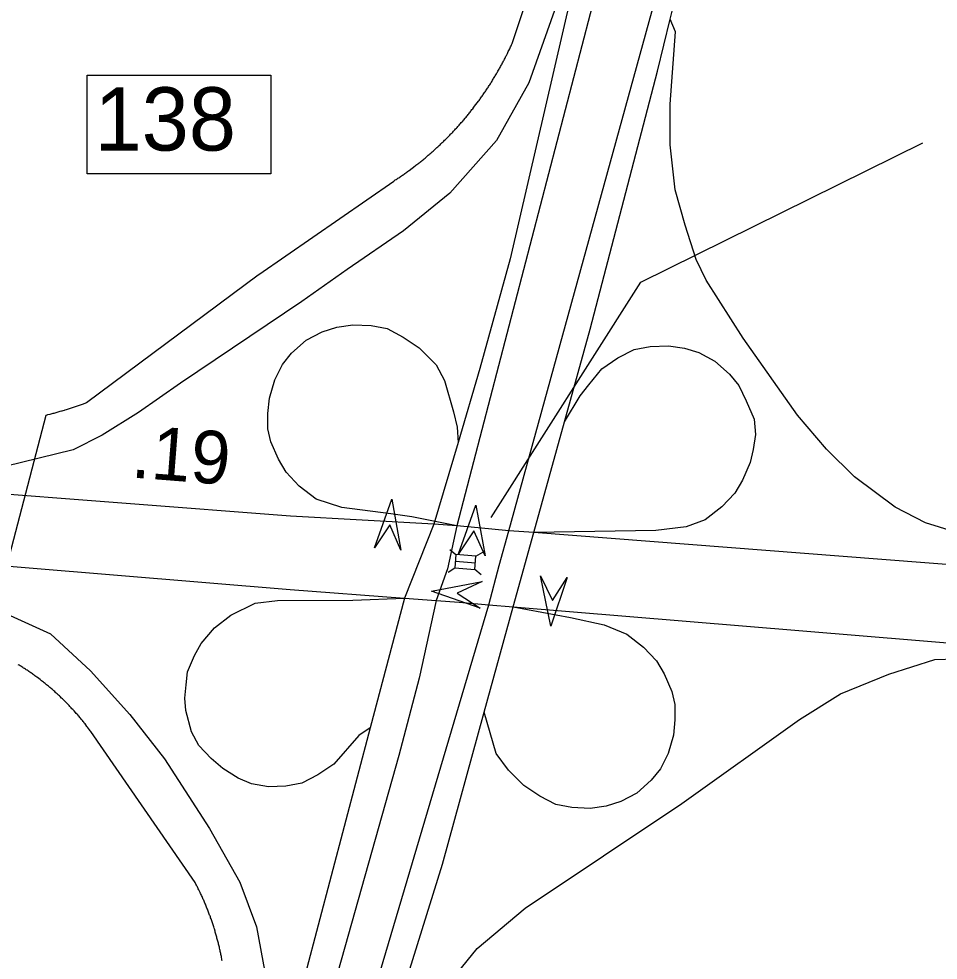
# Model space of a CAD drawing. Extents: x 2220236 to 2384410, y 720751 to 894131.
# Drawn here: x 2331229 to 2333405, y 813234 to 815463 of the extents above; entities that cross this region are included whole.
import ezdxf

# ---------------------------------------------------------------- set-up
doc = ezdxf.new("R2010")
doc.units = 0
doc.layers.add('Default', color=7, linetype='Continuous')

msp = doc.modelspace()

# ---------------------------------------------------------------- linework, layer by layer
at = {"layer": 'Default'}
for p, q in [((2332249.4, 814206.6), (2332263.9, 814194.5)), ((2332311.2, 814190.9), (2332327.3, 814200.7)), ((2332262.7, 814178.8), (2332310.1, 814175.2)), ((2332245.4, 814153.2), (2332261.5, 814163)), ((2332308.9, 814159.8), (2332323.4, 814147.7))]:
    msp.add_line(p, q, dxfattribs=at)
for points in [[(2332388.9, 814250.6), (2332812.6, 815790.7), (2332895.4, 816096.4), (2333094.7, 816871.5), (2333129.1, 817009.3)], [(2332771, 815462.4), (2332803.9, 815596.3), (2332910.1, 815998.7), (2333002.7, 816338.6), (2333090.8, 816702.5), (2333142.1, 816936.5), (2333129.1, 817009.3)], [(2332962.1, 816833.3), (2332927.7, 816690.4), (2332660.6, 815779.1), (2332265.6, 814262.5)], [(2331149.5, 813974.1), (2331294, 814525.1), (2331296, 814525.6), (2331298.2, 814526.2), (2331303.2, 814527.4), (2331305.5, 814528.1), (2331310.5, 814529.3), (2331312.8, 814529.9), (2331315.2, 814530.6), (2331317.8, 814531.2), (2331320, 814531.9), (2331322.5, 814532.6), (2331325, 814533.3), (2331327.2, 814534), (2331329.8, 814534.7), (2331332, 814535.4), (2331334.5, 814536.1), (2331337, 814536.8), (2331339.2, 814537.5), (2331341.8, 814538.2), (2331344, 814539), (2331346.5, 814539.8), (2331348.8, 814540.5), (2331351.2, 814541.2), (2331353.5, 814542.1), (2331356, 814542.8), (2331358.2, 814543.6), (2331360.8, 814544.4), (2331363, 814545.2), (2331365.5, 814546), (2331367.8, 814546.8), (2331370.2, 814547.6), (2331372.5, 814548.4), (2331374.8, 814549.3), (2331377.2, 814550.1), (2331379.5, 814551), (2331382, 814551.8), (2331384.2, 814552.7), (2331386.5, 814553.6), (2331389, 814554.5), (2331795.5, 814856.8), (2331797, 814857.9), (2332116.5, 815079.2), (2332118.2, 815080.4), (2332120.2, 815081.8), (2332122.5, 815083.2), (2332124.5, 815084.6), (2332126.5, 815085.9), (2332128.8, 815087.3), (2332130.8, 815088.8), (2332132.8, 815090.1), (2332135, 815091.6), (2332137, 815092.9), (2332139, 815094.4), (2332141, 815095.8), (2332143, 815097.2), (2332145.2, 815098.7), (2332147.2, 815100.2), (2332149.2, 815101.6), (2332151.2, 815103.1), (2332153.2, 815104.6), (2332167.2, 815115.1), (2332169.2, 815116.6), (2332171.2, 815118.1), (2332173.2, 815119.7), (2332175, 815121.2), (2332177, 815122.8), (2332179, 815124.3), (2332181, 815125.9), (2332183, 815127.5), (2332184.8, 815129.1), (2332186.8, 815130.6), (2332188.8, 815132.2), (2332190.8, 815133.8), (2332192.5, 815135.4), (2332194.5, 815137.1), (2332196.5, 815138.7), (2332198.2, 815140.3), (2332200.2, 815141.9), (2332202, 815143.6), (2332204, 815145.2), (2332205.8, 815146.8), (2332207.8, 815148.5), (2332209.5, 815150.1), (2332211.5, 815151.8), (2332213.2, 815153.5), (2332215.2, 815155.2), (2332217, 815156.9), (2332218.8, 815158.6), (2332220.8, 815160.2), (2332222.5, 815161.9), (2332224.2, 815163.6), (2332226.2, 815165.4), (2332228, 815167.1), (2332231.5, 815170.6), (2332233.2, 815172.3), (2332235.2, 815174), (2332237, 815175.8), (2332238.8, 815177.6), (2332242.2, 815181.1), (2332244, 815182.8), (2332245.8, 815184.6), (2332247.5, 815186.4), (2332249.2, 815188.2), (2332251, 815190), (2332252.8, 815191.8), (2332254.5, 815193.6), (2332256.2, 815195.4), (2332258, 815197.2), (2332259.5, 815199.1), (2332261.2, 815200.9), (2332263, 815202.8), (2332264.8, 815204.6), (2332266.5, 815206.4), (2332268, 815208.2), (2332271.5, 815212), (2332273, 815213.9), (2332274.8, 815215.8), (2332276.2, 815217.6), (2332279.8, 815221.4), (2332281.2, 815223.3), (2332283, 815225.2), (2332284.5, 815227.1), (2332286, 815229), (2332287.8, 815230.9), (2332289.2, 815232.9), (2332291, 815234.8), (2332292.5, 815236.7), (2332294, 815238.6), (2332295.8, 815240.6), (2332297.2, 815242.6), (2332298.8, 815244.5), (2332300.2, 815246.4), (2332301.8, 815248.4), (2332303.5, 815250.4), (2332306.5, 815254.4), (2332308, 815256.3), (2332317, 815268.3), (2332318.5, 815270.4), (2332320, 815272.4), (2332321.5, 815274.4), (2332322.8, 815276.4), (2332324.2, 815278.5), (2332325.8, 815280.5), (2332327.2, 815282.6), (2332328.5, 815284.6), (2332330, 815286.7), (2332331.5, 815288.8), (2332332.8, 815290.8), (2332334.2, 815292.9), (2332335.5, 815294.9), (2332337, 815297.1), (2332338.5, 815299.1), (2332339.8, 815301.2), (2332341.2, 815303.3), (2332342.5, 815305.4), (2332343.8, 815307.5), (2332345.2, 815309.6), (2332346.5, 815311.8), (2332347.8, 815313.8), (2332349.2, 815315.9), (2332350.5, 815318.1), (2332351.8, 815320.2), (2332353, 815322.4), (2332354.5, 815324.5), (2332355.8, 815326.6), (2332357, 815328.8), (2332358.2, 815330.9), (2332359.5, 815333.1), (2332360.8, 815335.2), (2332362, 815337.4), (2332363.2, 815339.6), (2332364.5, 815341.8), (2332365.8, 815343.9), (2332367, 815346.1), (2332368.2, 815348.2), (2332369.5, 815350.4), (2332370.5, 815352.6), (2332371.8, 815354.9), (2332373, 815357.1), (2332374.2, 815359.2), (2332375.2, 815361.4), (2332376.5, 815363.7), (2332377.8, 815365.9), (2332378.8, 815368.1), (2332380, 815370.3), (2332381, 815372.6), (2332382.2, 815374.8), (2332383.5, 815377), (2332385.5, 815381.5), (2332386.8, 815383.8), (2332387.8, 815386), (2332389, 815388.2), (2332391, 815392.8), (2332392, 815395), (2332393.2, 815397.2), (2332394.2, 815399.6), (2332395.2, 815401.8), (2332396.8, 815404.9), (2332457.5, 815588.8)], [(2331149.5, 813974.1), (2331294, 814525.1), (2331296, 814525.6), (2331298.2, 814526.2), (2331303.2, 814527.4), (2331305.5, 814528.1), (2331310.5, 814529.3), (2331312.8, 814529.9), (2331315.2, 814530.6), (2331317.8, 814531.2), (2331320, 814531.9), (2331322.5, 814532.6), (2331325, 814533.3), (2331327.2, 814534), (2331329.8, 814534.7), (2331332, 814535.4), (2331334.5, 814536.1), (2331337, 814536.8), (2331339.2, 814537.5), (2331341.8, 814538.2), (2331344, 814539), (2331346.5, 814539.8), (2331348.8, 814540.5), (2331351.2, 814541.2), (2331353.5, 814542.1), (2331356, 814542.8), (2331358.2, 814543.6), (2331360.8, 814544.4), (2331363, 814545.2), (2331365.5, 814546), (2331367.8, 814546.8), (2331370.2, 814547.6), (2331372.5, 814548.4), (2331374.8, 814549.3), (2331377.2, 814550.1), (2331379.5, 814551), (2331382, 814551.8), (2331384.2, 814552.7), (2331386.5, 814553.6), (2331389, 814554.5), (2331795.5, 814856.8), (2331797, 814857.9), (2332116.5, 815079.2), (2332118.2, 815080.4), (2332120.2, 815081.8), (2332122.5, 815083.2), (2332124.5, 815084.6), (2332126.5, 815085.9), (2332128.8, 815087.3), (2332130.8, 815088.8), (2332132.8, 815090.1), (2332135, 815091.6), (2332137, 815092.9), (2332139, 815094.4), (2332141, 815095.8), (2332143, 815097.2), (2332145.2, 815098.7), (2332147.2, 815100.2), (2332149.2, 815101.6), (2332151.2, 815103.1), (2332153.2, 815104.6), (2332167.2, 815115.1), (2332169.2, 815116.6), (2332171.2, 815118.1), (2332173.2, 815119.7), (2332175, 815121.2), (2332177, 815122.8), (2332179, 815124.3), (2332181, 815125.9), (2332183, 815127.5), (2332184.8, 815129.1), (2332186.8, 815130.6), (2332188.8, 815132.2), (2332190.8, 815133.8), (2332192.5, 815135.4), (2332194.5, 815137.1), (2332196.5, 815138.7), (2332198.2, 815140.3), (2332200.2, 815141.9), (2332202, 815143.6), (2332204, 815145.2), (2332205.8, 815146.8), (2332207.8, 815148.5), (2332209.5, 815150.1), (2332211.5, 815151.8), (2332213.2, 815153.5), (2332215.2, 815155.2), (2332217, 815156.9), (2332218.8, 815158.6), (2332220.8, 815160.2), (2332222.5, 815161.9), (2332224.2, 815163.6), (2332226.2, 815165.4), (2332228, 815167.1), (2332231.5, 815170.6), (2332233.2, 815172.3), (2332235.2, 815174), (2332237, 815175.8), (2332238.8, 815177.6), (2332242.2, 815181.1), (2332244, 815182.8), (2332245.8, 815184.6), (2332247.5, 815186.4), (2332249.2, 815188.2), (2332251, 815190), (2332252.8, 815191.8), (2332254.5, 815193.6), (2332256.2, 815195.4), (2332258, 815197.2), (2332259.5, 815199.1), (2332261.2, 815200.9), (2332263, 815202.8), (2332264.8, 815204.6), (2332266.5, 815206.4), (2332268, 815208.2), (2332271.5, 815212), (2332273, 815213.9), (2332274.8, 815215.8), (2332276.2, 815217.6), (2332279.8, 815221.4), (2332281.2, 815223.3), (2332283, 815225.2), (2332284.5, 815227.1), (2332286, 815229), (2332287.8, 815230.9), (2332289.2, 815232.9), (2332291, 815234.8), (2332292.5, 815236.7), (2332294, 815238.6), (2332295.8, 815240.6), (2332297.2, 815242.6), (2332298.8, 815244.5), (2332300.2, 815246.4), (2332301.8, 815248.4), (2332303.5, 815250.4), (2332306.5, 815254.4), (2332308, 815256.3), (2332317, 815268.3), (2332318.5, 815270.4), (2332320, 815272.4), (2332321.5, 815274.4), (2332322.8, 815276.4), (2332324.2, 815278.5), (2332325.8, 815280.5), (2332327.2, 815282.6), (2332328.5, 815284.6), (2332330, 815286.7), (2332331.5, 815288.8), (2332332.8, 815290.8), (2332334.2, 815292.9), (2332335.5, 815294.9), (2332337, 815297.1), (2332338.5, 815299.1), (2332339.8, 815301.2), (2332341.2, 815303.3), (2332342.5, 815305.4), (2332343.8, 815307.5), (2332345.2, 815309.6), (2332346.5, 815311.8), (2332347.8, 815313.8), (2332349.2, 815315.9), (2332350.5, 815318.1), (2332351.8, 815320.2), (2332353, 815322.4), (2332354.5, 815324.5), (2332355.8, 815326.6), (2332357, 815328.8), (2332358.2, 815330.9), (2332359.5, 815333.1), (2332360.8, 815335.2), (2332362, 815337.4), (2332363.2, 815339.6), (2332364.5, 815341.8), (2332365.8, 815343.9), (2332367, 815346.1), (2332368.2, 815348.2), (2332369.5, 815350.4), (2332370.5, 815352.6), (2332371.8, 815354.9), (2332373, 815357.1), (2332374.2, 815359.2), (2332375.2, 815361.4), (2332376.5, 815363.7), (2332377.8, 815365.9), (2332378.8, 815368.1), (2332380, 815370.3), (2332381, 815372.6), (2332382.2, 815374.8), (2332383.5, 815377), (2332385.5, 815381.5), (2332386.8, 815383.8), (2332387.8, 815386), (2332389, 815388.2), (2332391, 815392.8), (2332392, 815395), (2332393.2, 815397.2), (2332394.2, 815399.6), (2332395.2, 815401.8), (2332396.8, 815404.9), (2332457.5, 815588.8)], [(2332546.3, 815564.2), (2332515.7, 815532.6), (2332497.3, 815483.6), (2332436.1, 815312.2), (2332360.1, 815175.1), (2332249.1, 815050.8), (2332139.8, 814961.4), (2332006.7, 814869.9), (2331899.4, 814794.4), (2331612, 814600.7), (2331512.4, 814530.8), (2331426.1, 814477.3), (2331357.8, 814443.1), (2331197.2, 814402.9), (2331043, 814394), (2330782.4, 814403.1), (2330704.1, 814376)], [(2332546.3, 815564.2), (2332537.6, 815523.5), (2332392, 814895.4), (2332320.6, 814635.7), (2332268.7, 814460.2)], [(2332520.7, 814509.3), (2332581.6, 814728.8), (2332740.8, 815339.2), (2332771, 815462.4)], [(2334105.6, 814118.3), (2333949.4, 814158.3), (2333843.6, 814173.8), (2333712.5, 814189), (2333518.1, 814225.4), (2333375, 814269.8), (2333303.4, 814306.9), (2333207.2, 814378.5), (2333140.7, 814444.4), (2333072, 814525.1), (2332943.7, 814707.2), (2332856.1, 814844.6), (2332832.2, 814893.4), (2332806.4, 814974.7), (2332782.6, 815058.2), (2332770.6, 815164.8), (2332770.6, 815261.5), (2332783.6, 815432.9), (2332771, 815462.4)], [(2332347, 814282.6), (2332701.7, 814840.1), (2333369.1, 815169.5)], [(2332265.6, 814262.5), (2332159.2, 814283.7), (2332109.9, 814291.3), (2331993.4, 814306), (2331932.7, 814326.2), (2331892.9, 814357), (2331862.2, 814389.6), (2331844.1, 814420.3), (2331826, 814461.9), (2331818.8, 814492.7), (2331818.8, 814528.9), (2331822.4, 814565.1), (2331835, 814608.5), (2331853.1, 814644.7), (2331874.8, 814671.8), (2331909.2, 814702.6), (2331947.1, 814722.5), (2331981.5, 814733.3), (2332019.5, 814738.7), (2332062.9, 814736.9), (2332100.8, 814729.7), (2332138.8, 814709.8), (2332176.8, 814684.5), (2332216.6, 814643.8), (2332236.8, 814607.2), (2332257.8, 814533), (2332266.7, 814496.4), (2332268.7, 814460.2)], [(2332520.7, 814509.3), (2332558.2, 814570.5), (2332578.6, 814596.9), (2332609.3, 814634.9), (2332647.3, 814660.3), (2332685.3, 814680.2), (2332723.2, 814687.4), (2332766.6, 814689.2), (2332804.6, 814683.8), (2332839, 814672.9), (2332876.9, 814653), (2332911.3, 814622.3), (2332933, 814595.1), (2332951.1, 814558.9), (2332969.3, 814515.6), (2332972.9, 814479.4), (2332967.4, 814443.2), (2332960.1, 814412.4), (2332942, 814370.8), (2332924, 814340), (2332893.2, 814307.5), (2332853.4, 814276.7), (2332809.1, 814260.4), (2332736.8, 814251.4), (2332448, 814246.6)], [(2332448, 814246.6), (2332520.7, 814509.3)], [(2332268.7, 814460.2), (2332211.4, 814266.5)], [(2332265.6, 814262.5), (2332211.4, 814266.5), (2331872.2, 814285.3), (2330704.1, 814376)], [(2332211.4, 814266.5), (2332142.2, 814091.7)], [(2332265.6, 814262.5), (2332243.5, 814161.1), (2332217.1, 814086.2)], [(2332388.9, 814250.6), (2332316.1, 814257.8), (2332265.6, 814262.5)], [(2332341.9, 814076), (2332366.4, 814168.5), (2332388.9, 814250.6)], [(2334105.6, 814118.3), (2332448, 814246.6), (2332388.9, 814250.6)], [(2332399.3, 814070.9), (2332448, 814246.6)], [(2330485.7, 814226.6), (2330493.6, 814214.7), (2330523.2, 814200.9), (2330633.7, 814189.1), (2330738.3, 814175.2), (2330911.9, 814145.6), (2331067.7, 814114), (2331303.9, 814007), (2331398.7, 813919.6), (2331492.1, 813816.2), (2331573.6, 813710.8), (2331680.8, 813545.8), (2331752.4, 813418.6), (2331792.1, 813313.2), (2331821.9, 813150.2), (2331827.1, 813062), (2331822.5, 813010.2), (2331807.8, 812917.6), (2331814.7, 812849.4)], [(2330485.7, 814226.6), (2330558.3, 814219.5), (2330625.4, 814215.5), (2331871.1, 814112.3), (2332142.2, 814091.7), (2332217.1, 814086.2)], [(2332217.1, 814086.2), (2332176.8, 813901.9), (2332129, 813719), (2331976.3, 813178.1), (2331832.7, 812650.1), (2331724, 812242.6), (2331612.1, 811877.2), (2331378.6, 811209.5), (2331266, 810883.8)], [(2332060.9, 813784), (2332034.1, 813766.5), (2331974.9, 813698.4), (2331936.9, 813673.1), (2331898.9, 813653.2), (2331860.9, 813646), (2331820.4, 813644.6), (2331780.2, 813651.9), (2331748.2, 813665.3), (2331712.1, 813688), (2331684.2, 813711.7), (2331655.3, 813742.7), (2331637.8, 813774.7), (2331624.4, 813825.3), (2331622.3, 813854.2), (2331625.4, 813886.3), (2331628.5, 813917.2), (2331645, 813955.4), (2331660.5, 813984.4), (2331692.5, 814021.5), (2331730.7, 814051.5), (2331788.4, 814079.3), (2331841.1, 814085.5), (2332019.6, 814086.6), (2332142.2, 814091.7)], [(2332142.2, 814091.7), (2332060.9, 813784)], [(2332217.1, 814086.2), (2332271.7, 814082.2), (2332341.9, 814076)], [(2331465.9, 811120.8), (2331708.5, 811883.6), (2331861.7, 812426.2), (2331984.5, 812868.2), (2332341.9, 814076)], [(2332399.3, 814070.9), (2332534.9, 814045.7), (2332615, 814028), (2332668.2, 814006), (2332708, 813975.2), (2332738.7, 813942.7), (2332756.8, 813911.9), (2332774.9, 813870.3), (2332782.1, 813839.6), (2332782.1, 813803.4), (2332778.5, 813767.2), (2332765.9, 813723.8), (2332747.8, 813687.6), (2332726.1, 813660.4), (2332691.7, 813629.7), (2332653.8, 813609.8), (2332619.4, 813598.9), (2332581.4, 813593.5), (2332538, 813595.3), (2332500.1, 813602.5), (2332462.1, 813622.4), (2332424.1, 813647.8), (2332387.9, 813684), (2332359, 813723.8), (2332330.7, 813821.1)], [(2332330.7, 813821.1), (2332399.3, 814070.9)], [(2332341.9, 814076), (2332399.3, 814070.9), (2333494.6, 813980.2), (2334496.7, 813911.8)], [(2332054.1, 812859.1), (2332094.6, 812891.3), (2332142.6, 813013.2), (2332232.9, 813161.4), (2332313.8, 813262), (2332427.8, 813357.1), (2332798.4, 813604.8), (2333077.3, 813804.2), (2333174.3, 813865), (2333288.7, 813911.4), (2333397.2, 813946.3), (2333496.7, 813949), (2333911.4, 813914.3), (2334303.7, 813897), (2334378.2, 813897), (2334496.7, 813911.8)], [(2331710.5, 813232.6), (2331710, 813235.1), (2331709.5, 813237.6), (2331709, 813240), (2331708.5, 813242.5), (2331708, 813244.9), (2331707.5, 813247.4), (2331707, 813249.8), (2331706.5, 813252.2), (2331706, 813254.7), (2331705.5, 813257.2), (2331705, 813259.6), (2331704.5, 813262.1), (2331703.8, 813264.5), (2331703.2, 813266.9), (2331702.8, 813269.3), (2331702, 813271.8), (2331701.5, 813274.2), (2331700.8, 813276.6), (2331700.2, 813279.1), (2331699.5, 813281.4), (2331699, 813283.9), (2331698.2, 813286.3), (2331697.8, 813288.7), (2331697, 813291.1), (2331696.2, 813293.5), (2331695.5, 813295.9), (2331695, 813298.3), (2331694.2, 813300.7), (2331693.5, 813303.1), (2331692, 813307.9), (2331691.2, 813310.2), (2331690.5, 813312.7), (2331689, 813317.4), (2331687.5, 813322.2), (2331686.8, 813324.6), (2331685.8, 813326.9), (2331684.2, 813331.6), (2331683.2, 813334), (2331682.5, 813336.3), (2331681.8, 813338.7), (2331680.8, 813341), (2331680, 813343.4), (2331679, 813345.7), (2331678.2, 813348.1), (2331677.2, 813350.4), (2331676.2, 813352.7), (2331675.5, 813355.1), (2331674.5, 813357.4), (2331673.5, 813359.7), (2331672.5, 813362), (2331671.8, 813364.3), (2331670.8, 813366.6), (2331669.8, 813368.9), (2331668.8, 813371.2), (2331667.8, 813373.5), (2331666.8, 813375.8), (2331665.8, 813378.1), (2331664.8, 813380.4), (2331663.8, 813382.6), (2331662.8, 813384.9), (2331661.8, 813387.2), (2331660.5, 813389.4), (2331659.5, 813391.8), (2331658.5, 813394), (2331657.2, 813396.2), (2331655.2, 813400.8), (2331654, 813403), (2331653, 813405.2), (2331651.8, 813407.4), (2331650.8, 813409.7), (2331649.5, 813411.9), (2331648.5, 813414.1), (2331646.2, 813418.4), (2331399.5, 813775.7), (2331398, 813777.6), (2331396.5, 813779.7), (2331392, 813785.7), (2331390.5, 813787.6), (2331387.5, 813791.6), (2331386, 813793.6), (2331384.2, 813795.6), (2331382.8, 813797.5), (2331381.2, 813799.4), (2331379.8, 813801.4), (2331378, 813803.3), (2331376.5, 813805.2), (2331374.8, 813807.2), (2331373.2, 813809.1), (2331371.8, 813811), (2331370, 813812.9), (2331368.5, 813814.8), (2331365, 813818.6), (2331363.5, 813820.4), (2331360, 813824.2), (2331358.5, 813826), (2331356.8, 813827.9), (2331355, 813829.7), (2331353.2, 813831.6), (2331351.8, 813833.4), (2331350, 813835.2), (2331348.2, 813837), (2331346.5, 813838.8), (2331344.8, 813840.6), (2331343, 813842.4), (2331341.2, 813844.2), (2331337.8, 813847.7), (2331336, 813849.5), (2331334.2, 813851.2), (2331332.2, 813853), (2331330.5, 813854.7), (2331327, 813858.2), (2331325.2, 813859.9), (2331323.2, 813861.6), (2331321.5, 813863.3), (2331319.8, 813865), (2331317.8, 813866.7), (2331316, 813868.3), (2331314, 813870), (2331312.2, 813871.7), (2331310.2, 813873.3), (2331308.5, 813874.9), (2331306.5, 813876.6), (2331304.8, 813878.2), (2331302.8, 813879.9), (2331300.8, 813881.4), (2331299, 813883.1), (2331297, 813884.7), (2331295, 813886.2), (2331293.2, 813887.8), (2331291.2, 813889.4), (2331289.2, 813890.9), (2331287.2, 813892.5), (2331285.2, 813894.1), (2331283.2, 813895.6), (2331281.2, 813897.1), (2331279.5, 813898.7), (2331273.5, 813903.2), (2331271.5, 813904.7), (2331269.5, 813906.1), (2331267.2, 813907.6), (2331265.2, 813909.1), (2331263.2, 813910.6), (2331261.2, 813912), (2331259.2, 813913.4), (2331257.2, 813914.9), (2331255, 813916.2), (2331253, 813917.7), (2331251, 813919.1), (2331249, 813920.5), (2331246.8, 813921.9), (2331244.8, 813923.2), (2331242.8, 813924.6), (2331240.5, 813926), (2331238.5, 813927.3), (2331236.2, 813928.7), (2331234.2, 813930), (2331232, 813931.3), (2331230, 813932.6), (2331227.8, 813933.9)], [(2331710.5, 813232.6), (2331710, 813235.1), (2331709.5, 813237.6), (2331709, 813240), (2331708.5, 813242.5), (2331708, 813244.9), (2331707.5, 813247.4), (2331707, 813249.8), (2331706.5, 813252.2), (2331706, 813254.7), (2331705.5, 813257.2), (2331705, 813259.6), (2331704.5, 813262.1), (2331703.8, 813264.5), (2331703.2, 813266.9), (2331702.8, 813269.3), (2331702, 813271.8), (2331701.5, 813274.2), (2331700.8, 813276.6), (2331700.2, 813279.1), (2331699.5, 813281.4), (2331699, 813283.9), (2331698.2, 813286.3), (2331697.8, 813288.7), (2331697, 813291.1), (2331696.2, 813293.5), (2331695.5, 813295.9), (2331695, 813298.3), (2331694.2, 813300.7), (2331693.5, 813303.1), (2331692, 813307.9), (2331691.2, 813310.2), (2331690.5, 813312.7), (2331689, 813317.4), (2331687.5, 813322.2), (2331686.8, 813324.6), (2331685.8, 813326.9), (2331684.2, 813331.6), (2331683.2, 813334), (2331682.5, 813336.3), (2331681.8, 813338.7), (2331680.8, 813341), (2331680, 813343.4), (2331679, 813345.7), (2331678.2, 813348.1), (2331677.2, 813350.4), (2331676.2, 813352.7), (2331675.5, 813355.1), (2331674.5, 813357.4), (2331673.5, 813359.7), (2331672.5, 813362), (2331671.8, 813364.3), (2331670.8, 813366.6), (2331669.8, 813368.9), (2331668.8, 813371.2), (2331667.8, 813373.5), (2331666.8, 813375.8), (2331665.8, 813378.1), (2331664.8, 813380.4), (2331663.8, 813382.6), (2331662.8, 813384.9), (2331661.8, 813387.2), (2331660.5, 813389.4), (2331659.5, 813391.8), (2331658.5, 813394), (2331657.2, 813396.2), (2331655.2, 813400.8), (2331654, 813403), (2331653, 813405.2), (2331651.8, 813407.4), (2331650.8, 813409.7), (2331649.5, 813411.9), (2331648.5, 813414.1), (2331646.2, 813418.4), (2331399.5, 813775.7), (2331398, 813777.6), (2331396.5, 813779.7), (2331392, 813785.7), (2331390.5, 813787.6), (2331387.5, 813791.6), (2331386, 813793.6), (2331384.2, 813795.6), (2331382.8, 813797.5), (2331381.2, 813799.4), (2331379.8, 813801.4), (2331378, 813803.3), (2331376.5, 813805.2), (2331374.8, 813807.2), (2331373.2, 813809.1), (2331371.8, 813811), (2331370, 813812.9), (2331368.5, 813814.8), (2331365, 813818.6), (2331363.5, 813820.4), (2331360, 813824.2), (2331358.5, 813826), (2331356.8, 813827.9), (2331355, 813829.7), (2331353.2, 813831.6), (2331351.8, 813833.4), (2331350, 813835.2), (2331348.2, 813837), (2331346.5, 813838.8), (2331344.8, 813840.6), (2331343, 813842.4), (2331341.2, 813844.2), (2331337.8, 813847.7), (2331336, 813849.5), (2331334.2, 813851.2), (2331332.2, 813853), (2331330.5, 813854.7), (2331327, 813858.2), (2331325.2, 813859.9), (2331323.2, 813861.6), (2331321.5, 813863.3), (2331319.8, 813865), (2331317.8, 813866.7), (2331316, 813868.3), (2331314, 813870), (2331312.2, 813871.7), (2331310.2, 813873.3), (2331308.5, 813874.9), (2331306.5, 813876.6), (2331304.8, 813878.2), (2331302.8, 813879.9), (2331300.8, 813881.4), (2331299, 813883.1), (2331297, 813884.7), (2331295, 813886.2), (2331293.2, 813887.8), (2331291.2, 813889.4), (2331289.2, 813890.9), (2331287.2, 813892.5), (2331285.2, 813894.1), (2331283.2, 813895.6), (2331281.2, 813897.1), (2331279.5, 813898.7), (2331273.5, 813903.2), (2331271.5, 813904.7), (2331269.5, 813906.1), (2331267.2, 813907.6), (2331265.2, 813909.1), (2331263.2, 813910.6), (2331261.2, 813912), (2331259.2, 813913.4), (2331257.2, 813914.9), (2331255, 813916.2), (2331253, 813917.7), (2331251, 813919.1), (2331249, 813920.5), (2331246.8, 813921.9), (2331244.8, 813923.2), (2331242.8, 813924.6), (2331240.5, 813926), (2331238.5, 813927.3), (2331236.2, 813928.7), (2331234.2, 813930), (2331232, 813931.3), (2331230, 813932.6), (2331227.8, 813933.9)], [(2332054.1, 812859.1), (2332102.8, 813045.4), (2332232, 813461.1), (2332330.7, 813821.1)], [(2332060.9, 813784), (2331814.7, 812849.4)]]:
    msp.add_lwpolyline(points, dxfattribs=at)
for points in [[(2331390.9, 815329.8), (2331825.8, 815329.8), (2331825.8, 815096.5), (2331390.9, 815096.5)], [(2332070.8, 814210.9), (2332112.4, 814325.5), (2332133.7, 814205.4), (2332107.2, 814264.7)], [(2332269.9, 814196.3), (2332310.6, 814311.3), (2332332.8, 814191.4), (2332305.8, 814250.5)], [(2332261.5, 814163), (2332308.9, 814159.5), (2332311.2, 814191), (2332263.9, 814194.5)], [(2332321.2, 814067.7), (2332206.2, 814108.2), (2332326, 814130.6), (2332267, 814103.5)], [(2332526.9, 814140.7), (2332488.5, 814025), (2332463.9, 814144.4), (2332492.1, 814085.9)]]:
    msp.add_lwpolyline(points, close=True, dxfattribs=at)

# ---------------------------------------------------------------- texts
msp.add_text('138', height=150, dxfattribs=at).set_placement((2331408.4, 815151.4))
msp.add_text('.19', height=125, rotation=355.5626, dxfattribs=at).set_placement((2331493.2, 814377.4))

doc.saveas('drawing.dxf')
